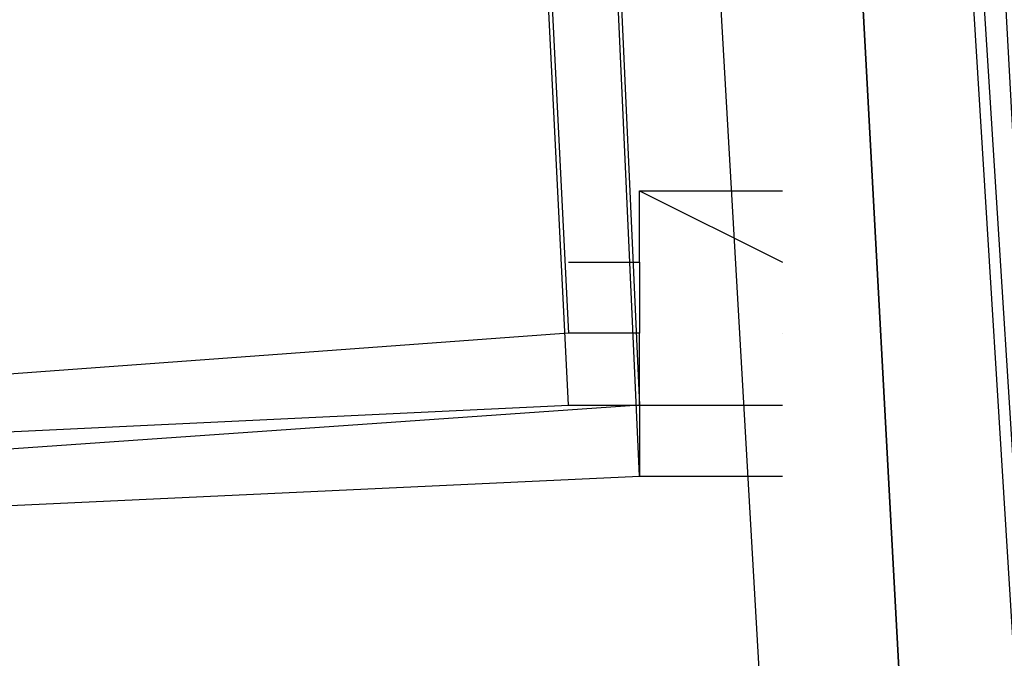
# Model space of a CAD drawing. Header units: feet. Extents: x -79 to 198, y -22 to 181.
# Tile 870 of 982: x 137.697 to 137.881, y 118.637 to 118.756. Entities that reach past the tile are written whole.
import ezdxf

# ---------------------------------------------------------------- set-up
doc = ezdxf.new("R2010")
doc.units = ezdxf.units.FT
doc.layers.add('A-LINEA', color=7, linetype='CONTINUOUS')

msp = doc.modelspace()

# ---------------------------------------------------------------- linework, layer by layer
at = {"layer": 'A-LINEA'}
for p, q in [((137.8133, 118.7111), (137.8133, 118.7111)), ((137.8133, 118.7111), (137.8133, 118.7111)), ((137.8133, 118.6978), (137.8133, 118.6978)), ((137.8133, 118.6978), (137.8133, 118.6978)), ((137.8133, 118.6844), (137.8133, 118.6844)), ((137.8133, 118.6844), (137.8133, 118.6844)), ((137.8267, 118.6844), (137.8267, 118.6844)), ((137.8267, 118.6844), (137.8267, 118.6844))]:
    msp.add_line(p, q, dxfattribs=at)
for points in [[(138.3067, 108.7111), (138.2133, 112.1778), (138.0667, 115.6578), (137.8533, 119.1244), (137.6, 122.5911), (137.28, 126.0578), (136.9067, 129.5244), (136.48, 132.9778), (136, 136.4178), (135.4667, 139.8578), (134.88, 143.2844)], [(138.3067, 108.7111), (138.2133, 112.1778), (138.0667, 115.6578), (137.8533, 119.1244), (137.6, 122.5911), (137.28, 126.0578), (136.9067, 129.5244), (136.48, 132.9778), (136, 136.4178), (135.4667, 139.8578), (134.88, 143.2844)], [(138.3467, 106.2578), (138.2933, 109.6444), (138.1733, 113.0311), (138.0267, 116.4044), (137.8133, 119.7778), (137.5467, 123.1511), (137.2267, 126.5244), (136.8667, 129.8844), (136.4533, 133.2444), (135.9733, 136.5911), (135.4533, 139.9378), (134.88, 143.2711)], [(138.3467, 106.2578), (138.2933, 109.6444), (138.1733, 113.0311), (138.0267, 116.4044), (137.8133, 119.7778), (137.5467, 123.1511), (137.2267, 126.5244), (136.8667, 129.8844), (136.4533, 133.2444), (135.9733, 136.5911), (135.4533, 139.9378), (134.88, 143.2711)], [(137.24, 118.6444), (137.2133, 118.9378), (137.8, 118.9778), (137.8133, 118.6844), (137.24, 118.6444)], [(137.24, 118.6444), (137.2133, 118.9378), (137.8, 118.9778), (137.8133, 118.6844), (137.24, 118.6444)], [(137.2133, 118.9378), (137.24, 118.6444), (137.8133, 118.6711), (137.8, 118.9644), (137.2133, 118.9378)], [(137.2133, 118.9378), (137.24, 118.6444), (137.8133, 118.6711), (137.8, 118.9644), (137.2133, 118.9378)], [(137.2533, 118.6578), (137.2267, 118.9244), (137.7867, 118.9644), (137.8, 118.6978), (137.2533, 118.6578)], [(137.2533, 118.6578), (137.2267, 118.9244), (137.7867, 118.9644), (137.8, 118.6978), (137.2533, 118.6578)], [(137.2267, 118.9244), (137.24, 118.6578), (137.8, 118.6844), (137.7867, 118.9511), (137.2267, 118.9244)], [(137.2267, 118.9244), (137.24, 118.6578), (137.8, 118.6844), (137.7867, 118.9511), (137.2267, 118.9244)], [(137.88, 118.7911), (138.0933, 114.8578), (138.08, 114.8578), (138.0667, 114.8578), (137.8533, 118.7911), (137.8533, 118.8044), (137.8667, 118.8044), (137.88, 118.7911)], [(137.88, 118.7911), (138.0933, 114.8578), (138.08, 114.8578), (138.0667, 114.8578), (137.8533, 118.7911), (137.8533, 118.8044), (137.8667, 118.8044), (137.88, 118.7911)], [(137.8533, 118.7911), (138.0667, 114.8578), (138.0533, 114.8578), (137.8267, 118.7911), (137.84, 118.7911), (137.8533, 118.7911)], [(137.8533, 118.7911), (138.0667, 114.8578), (138.0533, 114.8578), (137.8267, 118.7911), (137.84, 118.7911), (137.8533, 118.7911)], [(137.8, 118.7111), (137.8133, 118.7111), (137.8133, 118.7111), (137.8133, 118.7111), (137.8133, 118.7111), (137.8133, 118.7111), (137.8133, 118.7244), (137.8133, 118.7244), (137.84, 118.7244), (137.84, 118.7244), (137.84, 118.7244), (137.84, 118.7244)], [(137.8, 118.7111), (137.8133, 118.7111), (137.8133, 118.7111), (137.8133, 118.7111), (137.8133, 118.7111), (137.8133, 118.7111), (137.8133, 118.7244), (137.8133, 118.7244), (137.84, 118.7244), (137.84, 118.7244), (137.84, 118.7244), (137.84, 118.7244)], [(137.8133, 118.7244), (137.84, 118.7111), (137.84, 118.7111), (137.84, 118.7111), (137.84, 118.7111)], [(137.8133, 118.7244), (137.84, 118.7111), (137.84, 118.7111), (137.84, 118.7111), (137.84, 118.7111)], [(137.8133, 118.7111), (137.8133, 118.7111), (137.8133, 118.6978), (137.8133, 118.6978), (137.8133, 118.6978), (137.8133, 118.6978), (137.8133, 118.6978), (137.8133, 118.6978), (137.8, 118.6978)], [(137.8133, 118.7111), (137.8133, 118.7111), (137.8133, 118.6978), (137.8133, 118.6978), (137.8133, 118.6978), (137.8133, 118.6978), (137.8133, 118.6978), (137.8133, 118.6978), (137.8, 118.6978)], [(137.84, 118.7111), (137.84, 118.7111), (137.84, 118.7111)], [(137.84, 118.7111), (137.84, 118.7111), (137.84, 118.7111)], [(137.8133, 118.6844), (137.8133, 118.6978), (137.8133, 118.6978), (137.8133, 118.6978), (137.8133, 118.6978), (137.8133, 118.6978), (137.8133, 118.6978), (137.8133, 118.6978)], [(137.8133, 118.6978), (137.8133, 118.6978), (137.8133, 118.6978)], [(137.8133, 118.6978), (137.8133, 118.6978), (137.8133, 118.6978), (137.8133, 118.6978)], [(137.8133, 118.6844), (137.8133, 118.6978), (137.8133, 118.6978), (137.8133, 118.6978), (137.8133, 118.6978), (137.8133, 118.6978), (137.8133, 118.6978), (137.8133, 118.6978)], [(137.8133, 118.6978), (137.8133, 118.6978), (137.8133, 118.6978)], [(137.8133, 118.6978), (137.8133, 118.6978), (137.8133, 118.6978), (137.8133, 118.6978)], [(137.84, 118.6978), (137.84, 118.6978), (137.84, 118.6978)], [(137.84, 118.6978), (137.84, 118.6978), (137.84, 118.6978)], [(137.84, 118.6978), (137.84, 118.6978), (137.84, 118.6978)], [(137.84, 118.6978), (137.84, 118.6978), (137.84, 118.6978)], [(137.8, 118.6844), (137.8133, 118.6844), (137.8133, 118.6844), (137.8133, 118.6844), (137.8133, 118.6844), (137.8133, 118.6844), (137.8133, 118.6711), (137.8133, 118.6711), (137.84, 118.6711), (137.84, 118.6711)], [(137.8, 118.6844), (137.8133, 118.6844), (137.8133, 118.6844), (137.8133, 118.6844), (137.8133, 118.6844), (137.8133, 118.6844), (137.8133, 118.6711), (137.8133, 118.6711), (137.84, 118.6711), (137.84, 118.6711)], [(137.8133, 118.6844), (137.84, 118.6844), (137.84, 118.6844)], [(137.8133, 118.6844), (137.84, 118.6844), (137.84, 118.6844)], [(137.84, 118.6844), (137.84, 118.6844), (137.84, 118.6844)], [(137.84, 118.6844), (137.84, 118.6844), (137.84, 118.6844)]]:
    msp.add_lwpolyline(points, dxfattribs=at)

doc.saveas('drawing.dxf')
